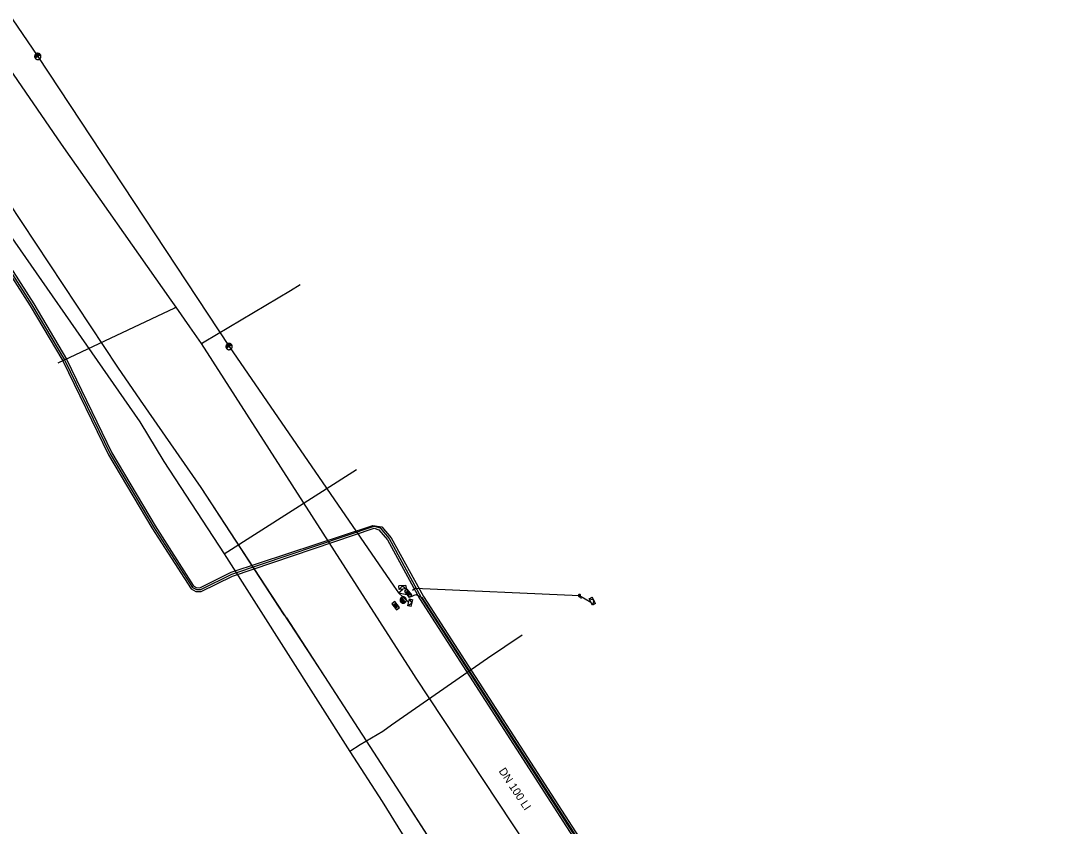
# Model space of a CAD drawing. Extents: x -596024 to -594475, y -1163820 to -1161957.
# Drawn here: x -595767.7 to -595664, y -1163503.6 to -1163423 of the extents above; entities that cross this region are included whole.
import ezdxf

# ---------------------------------------------------------------- set-up
doc = ezdxf.new("R2010")
doc.units = 0
for name, color, linetype in [('13', 7, 'Continuous'), ('31', 7, 'Continuous'), ('Vrstva 13', 7, 'Continuous'), ('Vrstva 15', 7, 'Continuous'), ('Vrstva 19', 7, 'Continuous'), ('Vrstva 25', 7, 'Continuous'), ('Vrstva 28', 7, 'Continuous'), ('Vrstva 42', 7, 'Continuous'), ('Vrstva 43', 7, 'Continuous'), ('Vrstva 44', 7, 'Continuous'), ('Vrstva 51', 7, 'Continuous')]:
    doc.layers.add(name, color=color, linetype=linetype)

# ---------------------------------------------------------------- blocks, each defined once
blk = doc.blocks.new('NN630')
at = {"layer": '31'}
for points in [[(-0.003, -0.7), (-0.703, 0)], [(-0.703, -0.7), (-0.703, 0), (0.697, 0), (0.697, -0.7)], [(-0.003, -0.7), (0.697, 0)], [(-0.703, -0.7), (0.697, -0.7)]]:
    blk.add_lwpolyline(points, dxfattribs=at)
blk = doc.blocks.new('NN500')
at = {"layer": '13'}
for points in [[(-0.001, -0.235), (0.023, -0.234), (0.048, -0.23), (0.071, -0.224), (0.094, -0.215), (0.116, -0.204), (0.137, -0.191), (0.156, -0.175), (0.173, -0.158), (0.189, -0.139), (0.202, -0.118), (0.213, -0.096), (0.222, -0.073), (0.229, -0.049), (0.232, -0.025), (0.234, 0), (0.232, 0.024), (0.229, 0.048), (0.222, 0.072), (0.213, 0.095), (0.202, 0.117), (0.189, 0.138), (0.173, 0.157), (0.156, 0.174), (0.137, 0.19), (0.116, 0.203), (0.094, 0.214), (0.071, 0.223), (0.048, 0.229), (0.023, 0.233), (-0.001, 0.235), (-0.026, 0.233), (-0.05, 0.229), (-0.074, 0.223), (-0.097, 0.214), (-0.119, 0.203), (-0.139, 0.19), (-0.158, 0.174), (-0.176, 0.157), (-0.191, 0.138), (-0.205, 0.117), (-0.216, 0.095), (-0.225, 0.072), (-0.231, 0.048), (-0.235, 0.024), (-0.236, 0), (-0.235, -0.025), (-0.231, -0.049), (-0.225, -0.073), (-0.216, -0.096), (-0.205, -0.118), (-0.191, -0.139), (-0.176, -0.158), (-0.158, -0.175), (-0.139, -0.191), (-0.119, -0.204), (-0.097, -0.215), (-0.074, -0.224), (-0.05, -0.23), (-0.026, -0.234), (-0.001, -0.235)], [(-0.001, -0.235), (0.023, -0.234), (0.048, -0.23), (0.071, -0.224), (0.094, -0.215), (0.116, -0.204), (0.137, -0.191), (0.156, -0.175), (0.173, -0.158), (0.189, -0.139), (0.202, -0.118), (0.213, -0.096), (0.222, -0.073), (0.229, -0.049), (0.232, -0.025), (0.234, 0), (0.232, 0.024), (0.229, 0.048), (0.222, 0.072), (0.213, 0.095), (0.202, 0.117), (0.189, 0.138), (0.173, 0.157), (0.156, 0.174), (0.137, 0.19), (0.116, 0.203), (0.094, 0.214), (0.071, 0.223), (0.048, 0.229), (0.023, 0.233), (-0.001, 0.235), (-0.026, 0.233), (-0.05, 0.229), (-0.074, 0.223), (-0.097, 0.214), (-0.119, 0.203), (-0.139, 0.19), (-0.158, 0.174), (-0.176, 0.157), (-0.191, 0.138), (-0.205, 0.117), (-0.216, 0.095), (-0.225, 0.072), (-0.231, 0.048), (-0.235, 0.024), (-0.236, 0), (-0.235, -0.025), (-0.231, -0.049), (-0.225, -0.073), (-0.216, -0.096), (-0.205, -0.118), (-0.191, -0.139), (-0.176, -0.158), (-0.158, -0.175), (-0.139, -0.191), (-0.119, -0.204), (-0.097, -0.215), (-0.074, -0.224), (-0.05, -0.23), (-0.026, -0.234), (-0.001, -0.235)], [(-0.001, -0.206), (0.02, -0.205), (0.041, -0.201), (0.062, -0.196), (0.082, -0.188), (0.101, -0.178), (0.12, -0.167), (0.136, -0.153), (0.151, -0.138), (0.165, -0.121), (0.177, -0.103), (0.186, -0.084), (0.194, -0.064), (0.2, -0.043), (0.203, -0.022), (0.204, 0), (0.203, 0.021), (0.2, 0.042), (0.194, 0.063), (0.186, 0.083), (0.177, 0.102), (0.165, 0.12), (0.151, 0.137), (0.136, 0.152), (0.12, 0.166), (0.101, 0.177), (0.082, 0.187), (0.062, 0.195), (0.041, 0.2), (0.02, 0.204), (-0.001, 0.205), (-0.023, 0.204), (-0.044, 0.2), (-0.065, 0.195), (-0.085, 0.187), (-0.104, 0.177), (-0.122, 0.166), (-0.139, 0.152), (-0.154, 0.137), (-0.167, 0.12), (-0.179, 0.102), (-0.189, 0.083), (-0.197, 0.063), (-0.202, 0.042), (-0.205, 0.021), (-0.207, 0), (-0.205, -0.022), (-0.202, -0.043), (-0.197, -0.064), (-0.189, -0.084), (-0.179, -0.103), (-0.167, -0.121), (-0.154, -0.138), (-0.139, -0.153), (-0.122, -0.167), (-0.104, -0.178), (-0.085, -0.188), (-0.065, -0.196), (-0.044, -0.201), (-0.023, -0.205), (-0.001, -0.206)], [(-0.001, -0.176), (0.017, -0.175), (0.035, -0.172), (0.053, -0.168), (0.07, -0.161), (0.087, -0.153), (0.102, -0.143), (0.116, -0.131), (0.129, -0.118), (0.141, -0.104), (0.151, -0.088), (0.159, -0.072), (0.166, -0.055), (0.171, -0.037), (0.174, -0.019), (0.175, 0), (0.174, 0.018), (0.171, 0.036), (0.166, 0.054), (0.159, 0.071), (0.151, 0.087), (0.141, 0.103), (0.129, 0.117), (0.116, 0.13), (0.102, 0.142), (0.087, 0.152), (0.07, 0.16), (0.053, 0.167), (0.035, 0.172), (0.017, 0.174), (-0.001, 0.175), (-0.02, 0.174), (-0.038, 0.172), (-0.056, 0.167), (-0.073, 0.16), (-0.089, 0.152), (-0.105, 0.142), (-0.119, 0.13), (-0.132, 0.117), (-0.143, 0.103), (-0.153, 0.087), (-0.162, 0.071), (-0.168, 0.054), (-0.173, 0.036), (-0.176, 0.018), (-0.177, 0), (-0.176, -0.019), (-0.173, -0.037), (-0.168, -0.055), (-0.162, -0.072), (-0.153, -0.088), (-0.143, -0.104), (-0.132, -0.118), (-0.119, -0.131), (-0.105, -0.143), (-0.089, -0.153), (-0.073, -0.161), (-0.056, -0.168), (-0.038, -0.172), (-0.02, -0.175), (-0.001, -0.176)], [(-0.001, -0.147), (0.014, -0.146), (0.029, -0.143), (0.044, -0.139), (0.058, -0.134), (0.072, -0.127), (0.085, -0.119), (0.097, -0.109), (0.107, -0.098), (0.117, -0.086), (0.125, -0.073), (0.132, -0.06), (0.138, -0.046), (0.142, -0.031), (0.144, -0.016), (0.145, 0), (0.144, 0.015), (0.142, 0.03), (0.138, 0.045), (0.132, 0.059), (0.125, 0.073), (0.117, 0.086), (0.107, 0.097), (0.097, 0.108), (0.085, 0.118), (0.072, 0.126), (0.058, 0.133), (0.044, 0.139), (0.029, 0.143), (0.014, 0.145), (-0.001, 0.146), (-0.017, 0.145), (-0.032, 0.143), (-0.046, 0.139), (-0.061, 0.133), (-0.074, 0.126), (-0.087, 0.118), (-0.099, 0.108), (-0.11, 0.097), (-0.119, 0.086), (-0.128, 0.073), (-0.135, 0.059), (-0.14, 0.045), (-0.144, 0.03), (-0.147, 0.015), (-0.147, 0), (-0.147, -0.016), (-0.144, -0.031), (-0.14, -0.046), (-0.135, -0.06), (-0.128, -0.073), (-0.119, -0.086), (-0.11, -0.098), (-0.099, -0.109), (-0.087, -0.119), (-0.074, -0.127), (-0.061, -0.134), (-0.046, -0.139), (-0.032, -0.143), (-0.017, -0.146), (-0.001, -0.147)], [(-0.001, -0.117), (0.011, -0.116), (0.023, -0.114), (0.035, -0.111), (0.046, -0.107), (0.057, -0.101), (0.067, -0.095), (0.077, -0.087), (0.085, -0.078), (0.093, -0.069), (0.1, -0.059), (0.105, -0.048), (0.11, -0.036), (0.113, -0.025), (0.115, -0.013), (0.115, 0), (0.115, 0.012), (0.113, 0.024), (0.11, 0.036), (0.105, 0.047), (0.1, 0.058), (0.093, 0.068), (0.085, 0.078), (0.077, 0.086), (0.067, 0.094), (0.057, 0.101), (0.046, 0.106), (0.035, 0.11), (0.023, 0.114), (0.011, 0.116), (-0.001, 0.116), (-0.013, 0.116), (-0.025, 0.114), (-0.037, 0.11), (-0.049, 0.106), (-0.059, 0.101), (-0.07, 0.094), (-0.079, 0.086), (-0.088, 0.078), (-0.096, 0.068), (-0.102, 0.058), (-0.108, 0.047), (-0.112, 0.036), (-0.115, 0.024), (-0.117, 0.012), (-0.118, 0), (-0.117, -0.013), (-0.115, -0.025), (-0.112, -0.036), (-0.108, -0.048), (-0.102, -0.059), (-0.096, -0.069), (-0.088, -0.078), (-0.079, -0.087), (-0.07, -0.095), (-0.059, -0.101), (-0.049, -0.107), (-0.037, -0.111), (-0.025, -0.114), (-0.013, -0.116), (-0.001, -0.117)], [(-0.001, -0.087), (0.008, -0.087), (0.017, -0.085), (0.026, -0.083), (0.034, -0.08), (0.042, -0.076), (0.05, -0.071), (0.057, -0.065), (0.063, -0.059), (0.069, -0.051), (0.074, -0.044), (0.078, -0.036), (0.081, -0.027), (0.084, -0.019), (0.085, -0.01), (0.086, 0), (0.085, 0.009), (0.084, 0.018), (0.081, 0.026), (0.078, 0.035), (0.074, 0.043), (0.069, 0.051), (0.063, 0.058), (0.057, 0.064), (0.05, 0.07), (0.042, 0.075), (0.034, 0.079), (0.026, 0.082), (0.017, 0.085), (0.008, 0.086), (-0.001, 0.087), (-0.01, 0.086), (-0.019, 0.085), (-0.028, 0.082), (-0.037, 0.079), (-0.045, 0.075), (-0.052, 0.07), (-0.059, 0.064), (-0.066, 0.058), (-0.072, 0.051), (-0.077, 0.043), (-0.081, 0.035), (-0.084, 0.026), (-0.086, 0.018), (-0.088, 0.009), (-0.088, 0), (-0.088, -0.01), (-0.086, -0.019), (-0.084, -0.027), (-0.081, -0.036), (-0.077, -0.044), (-0.072, -0.052), (-0.066, -0.059), (-0.059, -0.065), (-0.052, -0.071), (-0.045, -0.076), (-0.037, -0.08), (-0.028, -0.083), (-0.019, -0.085), (-0.01, -0.087), (-0.001, -0.087)], [(-0.001, -0.058), (0.005, -0.057), (0.011, -0.056), (0.016, -0.055), (0.022, -0.053), (0.027, -0.05), (0.032, -0.047), (0.037, -0.043), (0.041, -0.039), (0.045, -0.034), (0.048, -0.029), (0.051, -0.024), (0.053, -0.018), (0.055, -0.012), (0.056, -0.006), (0.056, 0), (0.056, 0.006), (0.055, 0.011), (0.053, 0.017), (0.051, 0.023), (0.048, 0.028), (0.045, 0.033), (0.041, 0.038), (0.037, 0.042), (0.032, 0.046), (0.027, 0.049), (0.022, 0.052), (0.016, 0.054), (0.011, 0.056), (0.005, 0.057), (-0.001, 0.057), (-0.007, 0.057), (-0.013, 0.056), (-0.019, 0.054), (-0.025, 0.052), (-0.03, 0.049), (-0.035, 0.046), (-0.04, 0.042), (-0.044, 0.038), (-0.048, 0.033), (-0.051, 0.028), (-0.054, 0.023), (-0.056, 0.017), (-0.057, 0.011), (-0.058, 0.006), (-0.059, 0), (-0.058, -0.006), (-0.057, -0.012), (-0.056, -0.018), (-0.054, -0.024), (-0.051, -0.029), (-0.048, -0.034), (-0.044, -0.039), (-0.04, -0.043), (-0.035, -0.047), (-0.03, -0.05), (-0.025, -0.053), (-0.019, -0.055), (-0.013, -0.056), (-0.007, -0.057), (-0.001, -0.058)], [(-0.001, -0.028), (0.002, -0.028), (0.005, -0.028), (0.007, -0.027), (0.01, -0.026), (0.013, -0.024), (0.015, -0.023), (0.017, -0.021), (0.019, -0.019), (0.021, -0.017), (0.023, -0.014), (0.024, -0.012), (0.025, -0.009), (0.026, -0.006), (0.026, -0.003), (0.027, 0), (0.026, 0.002), (0.026, 0.005), (0.025, 0.008), (0.024, 0.011), (0.023, 0.013), (0.021, 0.016), (0.019, 0.018), (0.017, 0.02), (0.015, 0.022), (0.013, 0.024), (0.01, 0.025), (0.007, 0.026), (0.005, 0.027), (0.002, 0.027), (-0.001, 0.027), (-0.004, 0.027), (-0.007, 0.027), (-0.01, 0.026), (-0.012, 0.025), (-0.015, 0.024), (-0.018, 0.022), (-0.02, 0.02), (-0.022, 0.018), (-0.024, 0.016), (-0.025, 0.013), (-0.027, 0.011), (-0.028, 0.008), (-0.028, 0.005), (-0.029, 0.002), (-0.029, 0), (-0.029, -0.003), (-0.028, -0.006), (-0.028, -0.009), (-0.027, -0.012), (-0.025, -0.014), (-0.024, -0.017), (-0.022, -0.019), (-0.02, -0.021), (-0.018, -0.023), (-0.015, -0.024), (-0.012, -0.026), (-0.01, -0.027), (-0.007, -0.028), (-0.004, -0.028), (-0.001, -0.028)], [(0.234, 0), (0.704, 0)]]:
    blk.add_lwpolyline(points, dxfattribs=at)
blk = doc.blocks.new('NN440')
at = {"layer": '13'}
for points in [[(-0.631, 0), (0.629, 0)], [(0.631, -0.004), (0.627, 0.062), (0.617, 0.127), (0.6, 0.191), (0.577, 0.252), (0.547, 0.311), (0.511, 0.366), (0.469, 0.417), (0.423, 0.464), (0.371, 0.505), (0.316, 0.542), (0.257, 0.571), (0.196, 0.595), (0.132, 0.612), (0.067, 0.622), (0.001, 0.626), (-0.065, 0.622), (-0.13, 0.612), (-0.194, 0.595), (-0.255, 0.571), (-0.314, 0.542), (-0.369, 0.505), (-0.42, 0.464), (-0.467, 0.417), (-0.509, 0.366), (-0.544, 0.311), (-0.574, 0.252), (-0.598, 0.191), (-0.615, 0.127), (-0.626, 0.062), (-0.629, -0.004), (-0.626, -0.07), (-0.615, -0.135), (-0.598, -0.199), (-0.574, -0.26), (-0.544, -0.319), (-0.509, -0.374), (-0.467, -0.426), (-0.42, -0.472), (-0.369, -0.514), (-0.314, -0.55), (-0.255, -0.58), (-0.194, -0.603), (-0.13, -0.62), (-0.065, -0.631), (0.001, -0.634), (0.067, -0.631), (0.132, -0.62), (0.196, -0.603), (0.257, -0.58), (0.316, -0.55), (0.371, -0.514), (0.423, -0.472), (0.469, -0.426), (0.511, -0.374), (0.547, -0.319), (0.577, -0.26), (0.6, -0.199), (0.617, -0.135), (0.627, -0.07), (0.631, -0.004)], [(-0.601, -0.177), (0.57, -0.177)], [(-0.513, -0.325), (0.501, -0.325)], [(-0.375, -0.473), (0.353, -0.473)]]:
    blk.add_lwpolyline(points, dxfattribs=at)
blk = doc.blocks.new('NN620')
at = {"layer": 'Vrstva 28'}
for points in [[(0.752, 0.004), (-0.748, 0.004)], [(-0.748, 0.004), (-0.748, -0.746)], [(0.752, -0.746), (0.752, 0.004)], [(-0.748, -0.746), (0.752, -0.746)], [(0.368, -0.18), (-0.376, -0.18)], [(-0.376, -0.18), (-0.376, -0.558)], [(-0.376, -0.558), (0.368, -0.558)], [(0.321, -0.227), (-0.329, -0.227)], [(-0.329, -0.227), (-0.329, -0.51)], [(-0.329, -0.51), (0.321, -0.51)], [(0.274, -0.274), (-0.281, -0.274)], [(-0.281, -0.274), (-0.281, -0.463)], [(-0.281, -0.463), (0.274, -0.463)], [(0.227, -0.321), (-0.234, -0.321)], [(-0.234, -0.321), (-0.234, -0.416)], [(-0.234, -0.416), (0.227, -0.416)], [(-0.193, -0.369), (0.185, -0.369)], [(0.227, -0.416), (0.227, -0.321)], [(0.274, -0.463), (0.274, -0.274)], [(0.321, -0.51), (0.321, -0.227)], [(0.368, -0.558), (0.368, -0.18)]]:
    blk.add_lwpolyline(points, dxfattribs=at)

msp = doc.modelspace()

# ---------------------------------------------------------------- linework, layer by layer
at = {"layer": 'Vrstva 13'}
for points in [[(-595728.366, -1163488.51), (-595728.424, -1163488.396), (-595749.643, -1163455.316), (-595750.793, -1163453.647), (-595752.167, -1163451.677), (-595752.658, -1163450.982), (-595763.621, -1163435.372), (-595783.158, -1163406.928), (-595794.584, -1163389.918), (-595822.446, -1163351.687), (-595830.743, -1163345.122), (-595856.129, -1163325.017), (-595868.661, -1163315.115), (-595899.949, -1163290.326), (-595900.29, -1163290.037), (-595911.624, -1163281.082), (-595937.625, -1163268.588)], [(-595749.643, -1163455.316), (-595749.368, -1163455.158), (-595740.753, -1163450.006), (-595739.796, -1163449.404)], [(-595752.167, -1163451.677), (-595752.332, -1163451.789), (-595764.004, -1163457.259)], [(-595674.08, -1163568.13), (-595674.401, -1163567.707), (-595674.584, -1163567.457), (-595688.715, -1163547.517), (-595689.307, -1163546.664), (-595702.274, -1163528.582), (-595707.622, -1163520.11), (-595711.576, -1163513.898), (-595711.733, -1163513.664), (-595728.267, -1163488.664), (-595728.366, -1163488.51)]]:
    msp.add_lwpolyline(points, dxfattribs=at)
at = {"layer": 'Vrstva 19'}
for points in [[(-595976.57, -1163268.8), (-595966.28, -1163270.25), (-595947.71, -1163278.66), (-595932.36, -1163283.27), (-595918.84, -1163291.83), (-595916.4, -1163292.48), (-595904.3, -1163298.37), (-595881.98, -1163315.56), (-595852.11, -1163340.18), (-595824.19, -1163364.19), (-595799.09, -1163400.08), (-595772.06, -1163439.83), (-595755.81, -1163463.13), (-595753.4, -1163467.1), (-595747.38, -1163476.34), (-595734.81, -1163496.09), (-595731.58, -1163501.08), (-595721.32, -1163517.68), (-595699.46, -1163552.28), (-595691.87, -1163560.24), (-595680.77, -1163572.32), (-595671.06, -1163594.27)], [(-595747.38, -1163476.34), (-595734.15, -1163467.89)], [(-595717.59, -1163484.46), (-595721.07, -1163486.81), (-595730.66, -1163493.46), (-595731.52, -1163494.08), (-595733.77, -1163495.44), (-595734.81, -1163496.09)]]:
    msp.add_lwpolyline(points, dxfattribs=at)
at = {"layer": 'Vrstva 25'}
for p, q in [((-595768.97, -1163441.158), (-595758.021, -1163457.678)), ((-595758.021, -1163457.678), (-595755.767, -1163460.971)), ((-595755.767, -1163460.971), (-595749.695, -1163469.688)), ((-595749.695, -1163469.688), (-595741.403, -1163482.418)), ((-595741.403, -1163482.418), (-595741.146, -1163482.721)), ((-595741.146, -1163482.721), (-595730.177, -1163499.669)), ((-595730.177, -1163499.669), (-595716.702, -1163520.559))]:
    msp.add_line(p, q, dxfattribs=at)
msp.add_lwpolyline([(-595768.97, -1163441.158), (-595758.021, -1163457.678), (-595755.767, -1163460.971), (-595749.695, -1163469.688), (-595737.343, -1163488.598), (-595730.177, -1163499.669), (-595716.702, -1163520.559), (-595708.942, -1163532.828), (-595705.112, -1163539.075), (-595693.283, -1163556.417), (-595688.789, -1163558.798), (-595680.197, -1163570.182), (-595671.073, -1163589.012)], dxfattribs=at)
at = {"layer": 'Vrstva 42'}
for points in [[(-595770.57, -1163444.88), (-595766.41, -1163451.33), (-595763.14, -1163456.87), (-595758.6, -1163466.24), (-595754.28, -1163473.52), (-595750.46, -1163479.5), (-595750.16, -1163479.69), (-595749.82, -1163479.74), (-595746.68, -1163478.18), (-595732.53, -1163473.49), (-595731.62, -1163473.64), (-595730.7, -1163474.73), (-595727.456, -1163480.596), (-595711.224, -1163505.718)], [(-595729.966, -1163480.243), (-595729.534, -1163479.866)], [(-595729.966, -1163480.243), (-595728.941, -1163481.176)], [(-595728.759, -1163480.632), (-595728.21, -1163480.39), (-595727.624, -1163480.704), (-595711.396, -1163505.822), (-595709.049, -1163509.986), (-595708.009, -1163512.126), (-595707.061, -1163513.883), (-595706.831, -1163514.442), (-595706.13, -1163515.803), (-595705.386, -1163517.462), (-595698.018, -1163526.98), (-595696.93, -1163529.795), (-595691.336, -1163538.632), (-595690.294, -1163540.425), (-595677.308, -1163557.923), (-595676.405, -1163558.937), (-595675.794, -1163559.795), (-595669.242, -1163569.737), (-595668.808, -1163570.382), (-595668.217, -1163570.627), (-595667.622, -1163570.712), (-595666.57, -1163570.395), (-595665.174, -1163569.933), (-595664.019, -1163569.421)]]:
    msp.add_lwpolyline(points, dxfattribs=at)
at = {"layer": 'Vrstva 44'}
for points in [[(-595770.921, -1163445.068), (-595766.755, -1163451.533), (-595763.498, -1163457.047), (-595758.948, -1163466.437), (-595754.615, -1163473.733), (-595750.67, -1163479.836), (-595750.197, -1163480.089), (-595749.668, -1163480.111), (-595746.542, -1163478.553), (-595732.398, -1163473.775), (-595731.907, -1163473.918), (-595731.043, -1163474.927), (-595727.866, -1163480.811), (-595711.606, -1163506.061)], [(-595770.719, -1163445.012), (-595766.585, -1163451.427), (-595763.322, -1163456.953), (-595758.772, -1163466.343), (-595754.445, -1163473.627), (-595750.53, -1163479.684), (-595750.143, -1163479.891), (-595749.712, -1163479.909), (-595746.618, -1163478.367), (-595732.402, -1163473.565), (-595731.793, -1163473.742), (-595730.877, -1163474.813), (-595727.694, -1163480.709), (-595711.434, -1163505.959)]]:
    msp.add_lwpolyline(points, dxfattribs=at)
at = {"layer": 'Vrstva 51'}
for points in [[(-595899.726, -1163287.251), (-595878.955, -1163302.05), (-595855.075, -1163322.09), (-595827.71, -1163343.993), (-595804.488, -1163369.849), (-595784.23, -1163399.906), (-595766.002, -1163426.619), (-595746.884, -1163455.615), (-595730.422, -1163479.578), (-595729.966, -1163480.243)], [(-595729.966, -1163480.243), (-595729.131, -1163480.391)], [(-595728.565, -1163479.978), (-595728.284, -1163479.778), (-595711.867, -1163480.5), (-595710.743, -1163481.149)]]:
    msp.add_lwpolyline(points, dxfattribs=at)

# ---------------------------------------------------------------- block references
at = {"layer": 'Vrstva 43'}
for name, p, xscale, yscale, rotation in [('NN440', (-595766.002, -1163426.618), 0.5, 0.5, -145), ('NN440', (-595746.884, -1163455.615), 0.5000000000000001, 0.4999999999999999, -146.00000000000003), ('NN630', (-595729.534, -1163479.866), 0.5, 0.5000000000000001, -176.00000000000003), ('NN440', (-595729.48, -1163480.949), 0.5000000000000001, 0.5000000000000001, -55.00000000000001), ('NN620', (-595729.131, -1163480.391), 0.5, 0.5, 129), ('NN500', (-595711.867, -1163480.5), 0.5, 0.5, -61.000000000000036), ('NN620', (-595730.083, -1163481.397), 0.5, 0.5, -53.000000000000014), ('NN630', (-595728.941, -1163481.176), 0.5, 0.5, 77), ('NN630', (-595710.743, -1163481.149), 0.5000000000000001, 0.4999999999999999, 119)]:
    msp.add_blockref(name, p, dxfattribs=dict(at, xscale=xscale, yscale=yscale, rotation=rotation))

# ---------------------------------------------------------------- texts
at = {"layer": 'Vrstva 15'}
msp.add_text('DN 100 LI', height=0.8, rotation=303.49574, dxfattribs=at).set_placement((-595719.973, -1163498.043))

doc.saveas('drawing.dxf')
